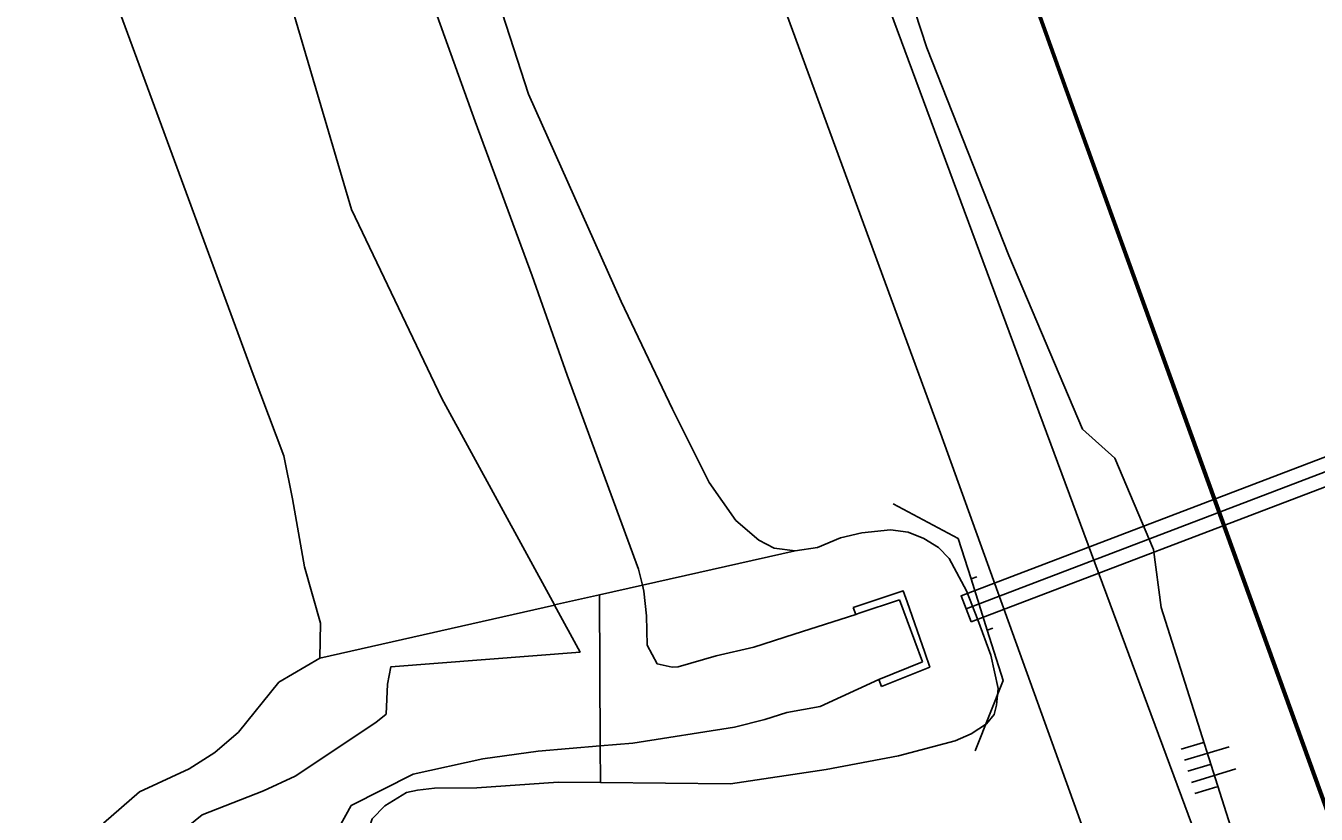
# Model space of a CAD drawing. Extents: x 135990 to 139000, y 393500 to 396000.
# Drawn here: x 136176.2 to 136231.8, y 395585.4 to 395619.4 of the extents above; entities that cross this region are included whole.
import ezdxf

# ---------------------------------------------------------------- set-up
doc = ezdxf.new("R2010")
doc.units = 0
for name, color, linetype in [('gg-afsc-hekwerk', 7, 'Continuous'), ('gg-afsc-muur', 7, 'Continuous'), ('gg-knt-verharding', 7, 'Continuous'), ('gg-kwrk-duiker nz buis', 7, 'Continuous'), ('gg-kwrk-duiker nz vlak', 7, 'Continuous'), ('gg-kwrk-faunavoorziening', 7, 'Continuous'), ('gg-kwrk-uitstroombak niveau min 01', 7, 'Continuous'), ('gt-symb-talud symbool', 7, 'Continuous'), ('gx-grn-maaiveld', 7, 'Continuous')]:
    doc.layers.add(name, color=color, linetype=linetype)

# ---------------------------------------------------------------- blocks, each defined once
blk = doc.blocks.new('gt0-TALUD_1')
at = {"layer": 'gt-symb-talud symbool'}
for p, q in [((-1, -1), (-1, 0)), ((-0.5, -2), (-0.5, 0)), ((0, -1), (0, 0)), ((0.5, -2), (0.5, 0)), ((1, -1), (1, 0))]:
    blk.add_line(p, q, dxfattribs=at)

msp = doc.modelspace()

# ---------------------------------------------------------------- linework, layer by layer
at = {"layer": 'gg-afsc-hekwerk'}
for p, q in [((136217.625, 395593.358), (136216.926, 395595.572)), ((136217.103, 395588.148), (136217.132, 395588.222))]:
    msp.add_line(p, q, dxfattribs=at)
for points in [[(136216.926, 395595.572), (136216.376, 395597.315), (136213.563, 395598.814)], [(136217.132, 395588.222), (136218.31, 395591.189), (136217.625, 395593.358)]]:
    msp.add_lwpolyline(points, dxfattribs=at)
at = {"layer": 'gg-afsc-muur'}
msp.add_lwpolyline([(136259.931, 395509.357), (136254.186, 395525.052), (136247.898, 395542.306), (136241.507, 395559.973), (136234.006, 395580.813), (136226.44, 395601.73), (136221.026, 395616.691), (136214.471, 395634.963), (136206.145, 395658.252), (136198.884, 395678.493), (136193.463, 395693.316)], dxfattribs=at)
at = {"layer": 'gg-knt-verharding'}
msp.add_lwpolyline([(136157.159, 395790.858), (136168.331, 395760.2), (136176.251, 395725.65), (136212.461, 395622.74), (136229.361, 395577.101), (136254.981, 395504.101), (136255.48, 395500)], dxfattribs=at)
at = {"layer": 'gg-kwrk-duiker nz buis'}
for p, q in [((136216.926, 395595.572), (136217.169, 395595.659)), ((136217.625, 395593.358), (136217.86, 395593.442))]:
    msp.add_line(p, q, dxfattribs=at)
msp.add_lwpolyline([(136216.712, 395594.274), (136269.917, 395614.592), (136272.708, 395614.695)], dxfattribs=at)
at = {"layer": 'gg-kwrk-duiker nz vlak'}
msp.add_line((136216.926, 395593.713), (136266.32, 395612.576), dxfattribs=at)
msp.add_lwpolyline([(136216.926, 395593.713), (136216.498, 395594.835), (136265.895, 395613.698)], dxfattribs=at)
at = {"layer": 'gg-kwrk-faunavoorziening'}
for p, q in [((136211.962, 395594.041), (136211.847, 395594.333)), ((136212.95, 395591.232), (136213.069, 395590.935))]:
    msp.add_line(p, q, dxfattribs=at)
at = {"layer": 'gg-kwrk-uitstroombak niveau min 01'}
for p, q in [((136214.833, 395591.99), (136213.845, 395594.663)), ((136214.164, 395594.584), (136214.926, 395592.393)), ((136212.95, 395591.232), (136214.833, 395591.99))]:
    msp.add_line(p, q, dxfattribs=at)
for points in [[(136211.847, 395594.333), (136214.001, 395595.052), (136214.164, 395594.584)], [(136213.845, 395594.663), (136212.102, 395594.094), (136211.962, 395594.041)], [(136214.926, 395592.393), (136215.143, 395591.77), (136213.069, 395590.935)]]:
    msp.add_lwpolyline(points, dxfattribs=at)
at = {"layer": 'gx-grn-maaiveld'}
for p, q in [((136202.749, 395595.296), (136209.342, 395596.784)), ((136200.904, 395594.89), (136202.747, 395595.306)), ((136202.747, 395595.306), (136202.749, 395595.296)), ((136200.904, 395594.89), (136198.954, 395594.45)), ((136200.931, 395588.367), (136200.904, 395594.89)), ((136188.842, 395592.158), (136198.959, 395594.441)), ((136198.959, 395594.441), (136198.954, 395594.45)), ((136188.842, 395592.158), (136187.074, 395591.112)), ((136200.931, 395588.367), (136200.938, 395586.78))]:
    msp.add_line(p, q, dxfattribs=at)
for points in [[(136252.31, 395500), (136215.609, 395601.865), (136172.424, 395719.514), (136169.925, 395727.348), (136165.986, 395746.754)], [(136166.649, 395702.888), (136167.035, 395700.587), (136167.611, 395697.873), (136169.096, 395694.803), (136171.039, 395689.969), (136174.608, 395681.982), (136177.548, 395673.225), (136180.642, 395665.308), (136182.889, 395659.243), (136187.33, 395646.796), (136191, 395636.719), (136193.818, 395628.955), (136197.838, 395616.492), (136201.838, 395607.549), (136204.055, 395602.892), (136205.636, 395599.728), (136206.785, 395598.097), (136207.773, 395597.242), (136208.437, 395596.897), (136209.342, 395596.784)], [(136255.636, 395507.955), (136259.889, 395509.301), (136254.139, 395525.035), (136247.851, 395542.289), (136241.46, 395559.956), (136233.959, 395580.796), (136226.393, 395601.713), (136220.979, 395616.675), (136214.424, 395634.946), (136206.098, 395658.235), (136198.837, 395678.476), (136193.404, 395693.341)], [(136299.847, 395399.28), (136299.941, 395399.314), (136293.08, 395418.236), (136286.999, 395434.95), (136281.135, 395450.98), (136274.678, 395468.68), (136268.964, 395484.426), (136261.598, 395504.88), (136261.646, 395504.898), (136260.041, 395509.349), (136259.993, 395509.334), (136254.233, 395525.069), (136247.945, 395542.323), (136241.554, 395559.99), (136234.053, 395580.83), (136226.487, 395601.747), (136221.073, 395616.708), (136214.518, 395634.98), (136206.192, 395658.269), (136198.931, 395678.51), (136193.504, 395693.382)], [(136198.954, 395594.45), (136194.098, 395603.352), (136190.2, 395611.518), (136187.416, 395620.992), (136181.505, 395637.119), (136175.324, 395654.601), (136169.042, 395672.681), (136164.399, 395685.327), (136158.646, 395687.277), (136155.185, 395687.218), (136154.147, 395687.006)], [(136188.842, 395592.158), (136188.864, 395593.664), (136188.175, 395596.089), (136187.652, 395599.031), (136187.286, 395600.888), (136185.962, 395604.4), (136178.409, 395624.925), (136171.026, 395645.438), (136163.509, 395664.265), (136157.867, 395677.568), (136156.039, 395681.654), (136154.812, 395683.33), (136152.54, 395683.722), (136150.526, 395683.145), (136147.272, 395682.519)], [(136255.636, 395507.955), (136251.323, 395519.054), (136247.274, 395530.606), (136241.138, 395547.897), (136235.234, 395564.649), (136228.965, 395582.224), (136225.124, 395594.338), (136224.794, 395596.846), (136223.129, 395600.789), (136221.736, 395602.037), (136218.554, 395609.536), (136215.013, 395618.49), (136210.831, 395631.293), (136205.958, 395644.196), (136201.412, 395657.115), (136196.416, 395671.802)], [(136202.747, 395595.306), (136202.575, 395595.994), (136199.507, 395604.365), (136197.993, 395608.658), (136195.534, 395615.309), (136193.305, 395621.523), (136192.058, 395624.611), (136191.279, 395626.693), (136189.48, 395632.279), (136188.169, 395635.968), (136187.004, 395639.79), (136186.517, 395641.006), (136185.429, 395643.35)], [(136200.938, 395586.78), (136206.551, 395586.729), (136210.679, 395587.351), (136213.8, 395587.943), (136216.237, 395588.59), (136216.936, 395588.887), (136217.597, 395589.312), (136217.926, 395589.723), (136218.025, 395590.122), (136218.09, 395590.848), (136217.783, 395592.284), (136217.225, 395593.808), (136216.722, 395595.058), (136215.98, 395596.46), (136215.518, 395596.929), (136214.891, 395597.31), (136214.209, 395597.592), (136213.449, 395597.696), (136212.218, 395597.559), (136211.3, 395597.349), (136210.303, 395596.929), (136209.342, 395596.784)], [(136202.749, 395595.296), (136202.814, 395595.038), (136202.924, 395593.973), (136202.96, 395592.708), (136203.383, 395591.911), (136204.038, 395591.761), (136204.287, 395591.782), (136205.931, 395592.258), (136207.55, 395592.627), (136209.301, 395593.188), (136211.962, 395594.041)], [(136198.959, 395594.441), (136200.063, 395592.417), (136191.901, 395591.78), (136191.752, 395591.024), (136191.694, 395589.73)], [(136187.074, 395591.112), (136185.331, 395588.963), (136184.313, 395588.075), (136183.198, 395587.38), (136181.065, 395586.378), (136179.503, 395585.035)], [(136212.95, 395591.232), (136210.415, 395590.07), (136208.979, 395589.812), (136208.036, 395589.503), (136206.723, 395589.18), (136202.335, 395588.486), (136200.931, 395588.367)], [(136180.962, 395583.118), (136183.759, 395585.392), (136186.41, 395586.422), (136187.767, 395587.055), (136191.254, 395589.379), (136191.694, 395589.73)], [(136200.931, 395588.367), (136198.247, 395588.139), (136195.87, 395587.808), (136192.863, 395587.149), (136190.185, 395585.799)], [(136200.938, 395586.78), (136199.11, 395586.796), (136195.613, 395586.556), (136193.776, 395586.546), (136193.054, 395586.457), (136192.579, 395586.348), (136191.646, 395585.772), (136191.095, 395585.22), (136190.897, 395584.584)], [(136190.185, 395585.799), (136189.661, 395584.829), (136189.328, 395584.049), (136189.162, 395583.066), (136189.348, 395582.164)]]:
    msp.add_lwpolyline(points, dxfattribs=at)

# ---------------------------------------------------------------- block references
at = {"layer": 'gt-symb-talud symbool', "xscale": 1.0002649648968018, "yscale": 1.000264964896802, "rotation": 106.91321771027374}
msp.add_blockref('gt0-TALUD_1', (136226.283, 395587.269), dxfattribs=at)

doc.saveas('drawing.dxf')
